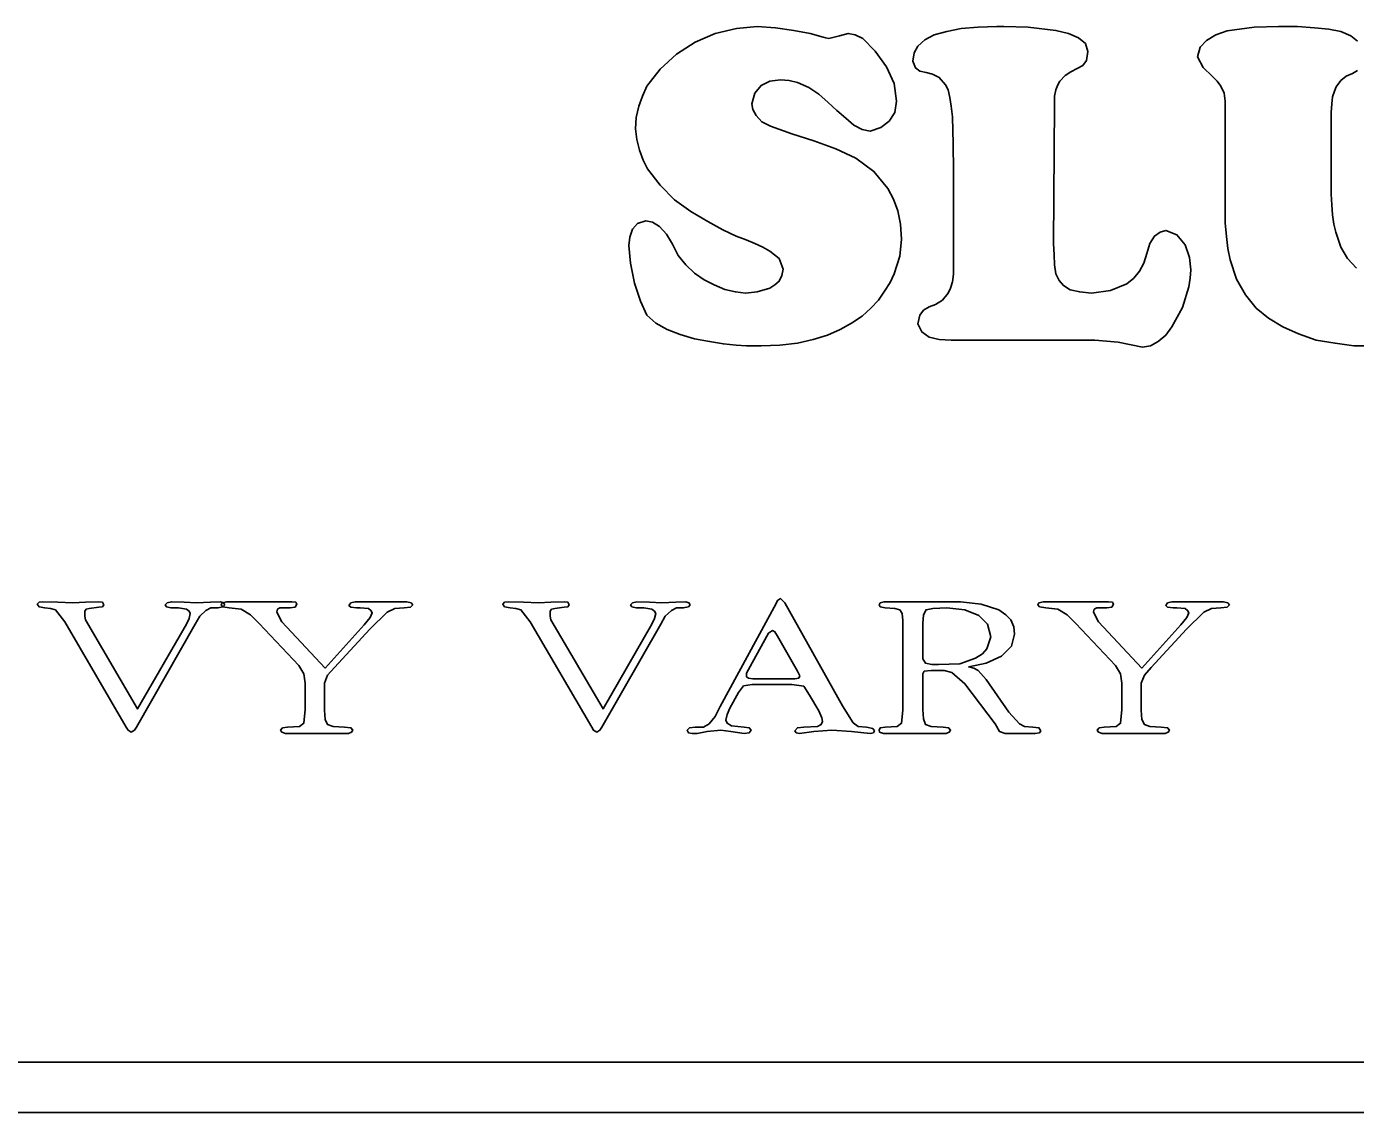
# Model space of a CAD drawing. Extents: x -866693 to -866303, y -1041966 to -1040244.
# Drawn here: x -866460.79 to -866452.04, y -1041070.76 to -1041063.6 of the extents above; entities that cross this region are included whole.
import ezdxf

# ---------------------------------------------------------------- set-up
doc = ezdxf.new("R2010")
doc.units = 0
doc.layers.add('Tabulka', color=7, linetype='Continuous')

msp = doc.modelspace()

# ---------------------------------------------------------------- linework, layer by layer
at = {"layer": 'Tabulka'}
for p, q in [((-866443.1004, -1041070.4248), (-866480.4637, -1041070.4248)), ((-866480.4637, -1041070.7552), (-866443.1004, -1041070.7552))]:
    msp.add_line(p, q, dxfattribs=at)
for points in [[(-866455.1272, -1041063.8693), (-866455.2015, -1041063.766), (-866455.2841, -1041063.6834), (-866455.3336, -1041063.6587), (-866455.3791, -1041063.6504), (-866455.4369, -1041063.6669), (-866455.5071, -1041063.6834), (-866455.5277, -1041063.6793), (-866455.5443, -1041063.6752), (-866455.631, -1041063.6504), (-866455.7384, -1041063.6298), (-866455.8581, -1041063.6132), (-866455.9779, -1041063.605), (-866456.1141, -1041063.6174), (-866456.2546, -1041063.6504), (-866456.3867, -1041063.7082), (-866456.5106, -1041063.7867), (-866456.618, -1041063.8858), (-866456.7047, -1041063.9973), (-866456.7336, -1041064.0634), (-866456.7584, -1041064.1295), (-866456.7749, -1041064.2038), (-866456.779, -1041064.2781)], [(-866452.0258, -1041063.7), (-866452.0712, -1041063.6669), (-866452.1373, -1041063.638), (-866452.2158, -1041063.6215), (-866452.3107, -1041063.6132), (-866452.4222, -1041063.605), (-866452.5461, -1041063.605), (-866452.7072, -1041063.6091), (-866452.8848, -1041063.6339), (-866452.9591, -1041063.6587), (-866453.021, -1041063.6958), (-866453.0623, -1041063.7413), (-866453.0789, -1041063.8032)], [(-866453.0789, -1041063.8032), (-866453.0417, -1041063.8734), (-866452.9839, -1041063.9312), (-866452.9508, -1041063.9643), (-866452.9261, -1041063.9973), (-866452.9054, -1041064.0427), (-866452.8972, -1041064.0964)], [(-866456.779, -1041064.2781), (-866456.7708, -1041064.3483), (-866456.7542, -1041064.4185), (-866456.7295, -1041064.4846), (-866456.7006, -1041064.5424), (-866456.618, -1041064.6498), (-866456.523, -1041064.7448), (-866456.4156, -1041064.8232), (-866456.3041, -1041064.8893), (-866456.205, -1041064.943), (-866456.1183, -1041064.9843), (-866456.0522, -1041065.0091), (-866455.9944, -1041065.0338), (-866455.9407, -1041065.0586), (-866455.8953, -1041065.0834), (-866455.8333, -1041065.133), (-866455.8086, -1041065.2032), (-866455.8168, -1041065.2445), (-866455.8333, -1041065.2816), (-866455.8622, -1041065.3064), (-866455.8953, -1041065.327), (-866455.9779, -1041065.3518), (-866456.0563, -1041065.3601), (-866456.1224, -1041065.3518), (-866456.1926, -1041065.3353), (-866456.2628, -1041065.3064), (-866456.3289, -1041065.2734), (-866456.3908, -1041065.2279), (-866456.4487, -1041065.1743), (-866456.4982, -1041065.1123), (-866456.5354, -1041065.038), (-866456.5767, -1041064.9719), (-866456.6221, -1041064.9223), (-866456.6675, -1041064.8934), (-866456.7129, -1041064.8852), (-866456.7666, -1041064.9017), (-866456.7997, -1041064.9389), (-866456.8162, -1041064.9925), (-866456.8244, -1041065.0462), (-866456.8121, -1041065.1619), (-866456.7873, -1041065.294), (-866456.746, -1041065.4138), (-866456.7047, -1041065.5046), (-866456.6469, -1041065.5583), (-866456.5725, -1041065.5996), (-866456.4858, -1041065.6326), (-866456.3908, -1041065.6616), (-866456.2917, -1041065.6781), (-866456.2009, -1041065.6946), (-866456.1183, -1041065.7028), (-866456.0481, -1041065.707), (-866455.9985, -1041065.707), (-866455.9531, -1041065.707), (-866455.8292, -1041065.7028), (-866455.7136, -1041065.6905), (-866455.6103, -1041065.6657), (-866455.5154, -1041065.6368), (-866455.4328, -1041065.5996), (-866455.3584, -1041065.5583), (-866455.2882, -1041065.5129), (-866455.2304, -1041065.4592), (-866455.1808, -1041065.4055), (-866455.1396, -1041065.3477), (-866455.1024, -1041065.2899), (-866455.0776, -1041065.2321), (-866455.0404, -1041065.1164), (-866455.0281, -1041065.0049), (-866455.0363, -1041064.9058), (-866455.0528, -1041064.8191), (-866455.0817, -1041064.7406), (-866455.1189, -1041064.6704), (-866455.2098, -1041064.5589), (-866455.3295, -1041064.4722), (-866455.4617, -1041064.4103), (-866455.6062, -1041064.3566), (-866455.7507, -1041064.3112), (-866455.8911, -1041064.2616), (-866455.949, -1041064.2327), (-866455.9861, -1041064.1914), (-866456.0068, -1041064.1501), (-866456.015, -1041064.1129), (-866455.9944, -1041064.0427), (-866455.9531, -1041063.9932), (-866455.8953, -1041063.9643), (-866455.8251, -1041063.956), (-866455.7673, -1041063.9601), (-866455.7136, -1041063.9725), (-866455.6392, -1041064.0056), (-866455.5732, -1041064.051), (-866455.5112, -1041064.1047), (-866455.4534, -1041064.1584), (-866455.3956, -1041064.2079), (-866455.3419, -1041064.2533), (-866455.2882, -1041064.2822), (-866455.2345, -1041064.2946), (-866455.1643, -1041064.2699), (-866455.1106, -1041064.2286), (-866455.0735, -1041064.1707), (-866455.0611, -1041064.0964), (-866455.0776, -1041063.9808), (-866455.1272, -1041063.8693)], [(-866452.0341, -1041065.1949), (-866452.0919, -1041065.133), (-866452.1373, -1041065.0586), (-866452.1703, -1041064.9595), (-866452.1827, -1041064.9058), (-866452.191, -1041064.8439), (-866452.1951, -1041064.7778), (-866452.1992, -1041064.7076), (-866452.1992, -1041064.1707), (-866452.1951, -1041064.1129), (-866452.191, -1041064.0675), (-866452.1786, -1041064.0303), (-866452.1662, -1041064.0014), (-866452.1373, -1041063.9601), (-866452.1001, -1041063.9312), (-866452.0588, -1041063.9147), (-866452.0258, -1041063.8941)], [(-866452.8972, -1041064.0964), (-866452.8972, -1041064.7985), (-866452.8972, -1041064.8976), (-866452.8889, -1041064.9884), (-866452.8806, -1041065.0669), (-866452.8641, -1041065.1412), (-866452.8228, -1041065.2692), (-866452.765, -1041065.3725), (-866452.6948, -1041065.4592), (-866452.6122, -1041065.5253), (-866452.5172, -1041065.5831), (-866452.414, -1041065.6285), (-866452.2984, -1041065.6698), (-866452.1745, -1041065.6905), (-866452.0506, -1041065.707), (-866451.9349, -1041065.707)]]:
    msp.add_lwpolyline(points, dxfattribs=at)
for points in [[(-866454.6935, -1041064.1997), (-866454.6894, -1041064.3772), (-866454.6853, -1041064.5548), (-866454.6853, -1041064.7324), (-866454.6853, -1041064.9141), (-866454.6853, -1041065.0462), (-866454.6853, -1041065.1743), (-866454.6853, -1041065.2362), (-866454.6935, -1041065.2858), (-866454.7059, -1041065.327), (-866454.7225, -1041065.3601), (-866454.7596, -1041065.4055), (-866454.8051, -1041065.4344), (-866454.8463, -1041065.4509), (-866454.8835, -1041065.4716), (-866454.9083, -1041065.5046), (-866454.9207, -1041065.5624), (-866454.8959, -1041065.6161), (-866454.8463, -1041065.6492), (-866454.7803, -1041065.6657), (-866454.7018, -1041065.6698), (-866453.7561, -1041065.6698), (-866453.6033, -1041065.6822), (-866453.4423, -1041065.7152), (-866453.3886, -1041065.707), (-866453.339, -1041065.6781), (-866453.2895, -1041065.6368), (-866453.2482, -1041065.5831), (-866453.178, -1041065.4551), (-866453.1367, -1041065.3188), (-866453.1284, -1041065.261), (-866453.1243, -1041065.2073), (-866453.1325, -1041065.1247), (-866453.1614, -1041065.0421), (-866453.2151, -1041064.976), (-866453.2895, -1041064.9471), (-866453.3266, -1041064.9595), (-866453.3638, -1041064.9843), (-866453.3927, -1041065.0338), (-866453.4134, -1041065.0999), (-866453.434, -1041065.1619), (-866453.4629, -1041065.2155), (-866453.5001, -1041065.261), (-866453.5455, -1041065.2981), (-866453.6529, -1041065.3436), (-866453.7768, -1041065.3601), (-866453.8552, -1041065.3518), (-866453.9172, -1041065.3394), (-866453.9626, -1041065.3105), (-866453.9915, -1041065.2775), (-866454.0122, -1041065.2321), (-866454.0204, -1041065.1743), (-866454.0245, -1041065.1082), (-866454.0287, -1041065.0338), (-866454.0204, -1041064.1171), (-866454.0204, -1041064.0634), (-866454.0122, -1041064.0221), (-866453.9998, -1041063.989), (-866453.9874, -1041063.9643), (-866453.9502, -1041063.9271), (-866453.913, -1041063.9023), (-866453.8717, -1041063.8817), (-866453.8346, -1041063.861), (-866453.8098, -1041063.828), (-866453.8015, -1041063.7702), (-866453.8181, -1041063.7165), (-866453.8635, -1041063.6793), (-866453.9296, -1041063.6504), (-866454.0122, -1041063.6298), (-866454.1939, -1041063.6091), (-866454.3549, -1041063.605), (-866454.3797, -1041063.605), (-866454.4003, -1041063.605), (-866454.5242, -1041063.6091), (-866454.6357, -1041063.6174), (-866454.7307, -1041063.638), (-866454.8133, -1041063.6587), (-866454.8753, -1041063.6917), (-866454.9207, -1041063.733), (-866454.9455, -1041063.7784), (-866454.9537, -1041063.8321), (-866454.9372, -1041063.8775), (-866454.9083, -1041063.8982), (-866454.867, -1041063.9064), (-866454.8257, -1041063.9188), (-866454.7803, -1041063.9395), (-866454.739, -1041063.989), (-866454.7225, -1041064.0221), (-866454.7101, -1041064.0716), (-866454.7018, -1041064.1295)], [(-866459.4839, -1041067.4125), (-866459.4922, -1041067.4001), (-866459.5129, -1041067.3919), (-866459.5789, -1041067.396), (-866459.6698, -1041067.4001), (-866459.7524, -1041067.396), (-866459.835, -1041067.3919), (-866459.8639, -1041067.4001), (-866459.8763, -1041067.4125), (-866459.868, -1041067.4249), (-866459.8391, -1041067.4332), (-866459.7895, -1041067.4332), (-866459.7359, -1041067.4414), (-866459.7193, -1041067.4538), (-866459.7111, -1041067.4703), (-866459.7193, -1041067.5034), (-866459.7359, -1041067.5405), (-866460.058, -1041068.098), (-866460.4007, -1041067.5116), (-866460.4049, -1041067.4869), (-866460.4049, -1041067.4538), (-866460.3966, -1041067.4414), (-866460.3759, -1041067.4373), (-866460.314, -1041067.429), (-866460.2892, -1041067.4249), (-866460.281, -1041067.4125), (-866460.2892, -1041067.396), (-866460.314, -1041067.3919), (-866460.4007, -1041067.396), (-866460.4833, -1041067.4001), (-866460.5824, -1041067.396), (-866460.6815, -1041067.3919), (-866460.7063, -1041067.396), (-866460.7187, -1041067.4084), (-866460.7063, -1041067.4249), (-866460.6692, -1041067.4332), (-866460.632, -1041067.4373), (-866460.5989, -1041067.4456), (-866460.537, -1041067.524), (-866460.1323, -1041068.2178), (-866460.1199, -1041068.2385), (-866460.0993, -1041068.2508), (-866460.0786, -1041068.2385), (-866460.0662, -1041068.2178), (-866459.678, -1041067.5405), (-866459.6491, -1041067.4869), (-866459.6078, -1041067.4497), (-866459.5748, -1041067.4332), (-866459.5294, -1041067.4332), (-866459.4963, -1041067.4249)], [(-866458.245, -1041067.4125), (-866458.2574, -1041067.4001), (-866458.2863, -1041067.3919), (-866458.3731, -1041067.3919), (-866458.4557, -1041067.3919), (-866458.5383, -1041067.3919), (-866458.625, -1041067.3919), (-866458.6539, -1041067.4001), (-866458.6663, -1041067.4167), (-866458.6539, -1041067.429), (-866458.6167, -1041067.4332), (-866458.5919, -1041067.4332), (-866458.5383, -1041067.4373), (-866458.5217, -1041067.4497), (-866458.5135, -1041067.4662), (-866458.5259, -1041067.4951), (-866458.5672, -1041067.5447), (-866458.8232, -1041067.8296), (-866459.1081, -1041067.524), (-866459.1247, -1041067.4951), (-866459.1412, -1041067.4579), (-866459.1371, -1041067.4414), (-866459.1205, -1041067.4332), (-866459.0545, -1041067.4332), (-866459.0214, -1041067.429), (-866459.009, -1041067.4084), (-866459.0173, -1041067.396), (-866459.0421, -1041067.3919), (-866459.1742, -1041067.3919), (-866459.3022, -1041067.3919), (-866459.3848, -1041067.3919), (-866459.4716, -1041067.3919), (-866459.5005, -1041067.4001), (-866459.5087, -1041067.4125), (-866459.4963, -1041067.4249), (-866459.455, -1041067.4332), (-866459.3766, -1041067.4414), (-866459.3146, -1041067.4786), (-866459.2568, -1041067.5364), (-866458.9966, -1041067.8131), (-866458.9636, -1041067.8668), (-866458.9553, -1041067.9287), (-866458.9553, -1041068.1022), (-866458.9636, -1041068.193), (-866458.9925, -1041068.2137), (-866459.071, -1041068.2178), (-866459.104, -1041068.2219), (-866459.1164, -1041068.2385), (-866459.1081, -1041068.2508), (-866459.0834, -1041068.2591), (-866458.9966, -1041068.2591), (-866458.8769, -1041068.2591), (-866458.7902, -1041068.2591), (-866458.6704, -1041068.2591), (-866458.6498, -1041068.2508), (-866458.6415, -1041068.2385), (-866458.6539, -1041068.2219), (-866458.6952, -1041068.2178), (-866458.7695, -1041068.2137), (-866458.8067, -1041068.2013), (-866458.8232, -1041068.1682), (-866458.8273, -1041068.1063), (-866458.8273, -1041067.9535), (-866458.8273, -1041067.9287), (-866458.8067, -1041067.875), (-866458.7613, -1041067.8255), (-866458.53, -1041067.5736), (-866458.4144, -1041067.4621), (-866458.3648, -1041067.4373), (-866458.3029, -1041067.4332), (-866458.2616, -1041067.429)], [(-866456.4197, -1041067.4125), (-866456.428, -1041067.4001), (-866456.4487, -1041067.3919), (-866456.5147, -1041067.396), (-866456.6056, -1041067.4001), (-866456.6882, -1041067.396), (-866456.7708, -1041067.3919), (-866456.7997, -1041067.4001), (-866456.8121, -1041067.4125), (-866456.8038, -1041067.4249), (-866456.7749, -1041067.4332), (-866456.7253, -1041067.4332), (-866456.6717, -1041067.4414), (-866456.6551, -1041067.4538), (-866456.6469, -1041067.4703), (-866456.6551, -1041067.5034), (-866456.6717, -1041067.5405), (-866456.9938, -1041068.098), (-866457.3365, -1041067.5116), (-866457.3407, -1041067.4869), (-866457.3407, -1041067.4538), (-866457.3324, -1041067.4414), (-866457.3117, -1041067.4373), (-866457.2498, -1041067.429), (-866457.225, -1041067.4249), (-866457.2168, -1041067.4125), (-866457.225, -1041067.396), (-866457.2498, -1041067.3919), (-866457.3365, -1041067.396), (-866457.4191, -1041067.4001), (-866457.5182, -1041067.396), (-866457.6173, -1041067.3919), (-866457.6421, -1041067.396), (-866457.6545, -1041067.4084), (-866457.6421, -1041067.4249), (-866457.605, -1041067.4332), (-866457.5678, -1041067.4373), (-866457.5347, -1041067.4456), (-866457.4728, -1041067.524), (-866457.0681, -1041068.2178), (-866457.0557, -1041068.2385), (-866457.0351, -1041068.2508), (-866457.0144, -1041068.2385), (-866457.002, -1041068.2178), (-866456.6138, -1041067.5405), (-866456.5849, -1041067.4869), (-866456.5436, -1041067.4497), (-866456.5106, -1041067.4332), (-866456.4652, -1041067.4332), (-866456.4321, -1041067.4249)], [(-866455.2056, -1041068.2426), (-866455.218, -1041068.2261), (-866455.2593, -1041068.2178), (-866455.313, -1041068.2137), (-866455.346, -1041068.1889), (-866455.4162, -1041068.0774), (-866455.7962, -1041067.4001), (-866455.8251, -1041067.3712), (-866455.8457, -1041067.3836), (-866455.854, -1041067.4043), (-866456.2215, -1041068.0815), (-866456.2546, -1041068.1476), (-866456.2959, -1041068.1972), (-866456.333, -1041068.2178), (-866456.3867, -1041068.2178), (-866456.4239, -1041068.2219), (-866456.4404, -1041068.2385), (-866456.4321, -1041068.255), (-866456.4074, -1041068.2591), (-866456.3743, -1041068.2591), (-866456.3082, -1041068.2467), (-866456.2174, -1041068.2385), (-866456.1513, -1041068.2467), (-866456.0646, -1041068.2591), (-866456.0316, -1041068.255), (-866456.0192, -1041068.2385), (-866456.0316, -1041068.2219), (-866456.0646, -1041068.2178), (-866456.1472, -1041068.2095), (-866456.1761, -1041068.193), (-866456.1844, -1041068.1724), (-866456.1761, -1041068.1352), (-866456.1596, -1041068.0939), (-866456.1018, -1041067.9907), (-866456.0687, -1041067.9452), (-866456.0109, -1041067.937), (-866455.7507, -1041067.937), (-866455.6723, -1041067.9494), (-866455.6351, -1041068.0072), (-866455.5732, -1041068.1104), (-866455.5525, -1041068.1559), (-866455.5484, -1041068.1806), (-866455.5566, -1041068.2013), (-866455.5814, -1041068.2137), (-866455.6723, -1041068.2178), (-866455.7136, -1041068.2219), (-866455.7301, -1041068.2426), (-866455.7218, -1041068.255), (-866455.7012, -1041068.2591), (-866455.6062, -1041068.2467), (-866455.4864, -1041068.2385), (-866455.3584, -1041068.2467), (-866455.2345, -1041068.2591), (-866455.2139, -1041068.255)], [(-866454.1113, -1041068.2426), (-866454.1237, -1041068.2219), (-866454.165, -1041068.2178), (-866454.2186, -1041068.2137), (-866454.2517, -1041068.1972), (-866454.3219, -1041068.1187), (-866454.4705, -1041067.9039), (-866454.5242, -1041067.8461), (-866454.5531, -1041067.8296), (-866454.5862, -1041067.8214), (-866454.4705, -1041067.7966), (-866454.3714, -1041067.7512), (-866454.3054, -1041067.6851), (-866454.2847, -1041067.6066), (-866454.2888, -1041067.5571), (-866454.3095, -1041067.5116), (-866454.3425, -1041067.4786), (-866454.388, -1041067.4456), (-866454.5036, -1041067.4084), (-866454.6399, -1041067.3919), (-866454.7761, -1041067.3919), (-866454.962, -1041067.3919), (-866455.0404, -1041067.3919), (-866455.1437, -1041067.3919), (-866455.1685, -1041067.4001), (-866455.1767, -1041067.4125), (-866455.1685, -1041067.4249), (-866455.1354, -1041067.4332), (-866455.0735, -1041067.4373), (-866455.0404, -1041067.4456), (-866455.0239, -1041067.4703), (-866455.0198, -1041067.5158), (-866455.0198, -1041067.5447), (-866455.0198, -1041068.1063), (-866455.0281, -1041068.193), (-866455.057, -1041068.2137), (-866455.1354, -1041068.2178), (-866455.1685, -1041068.2219), (-866455.1767, -1041068.2385), (-866455.1726, -1041068.2508), (-866455.1478, -1041068.2591), (-866455.057, -1041068.2591), (-866454.9413, -1041068.2591), (-866454.8546, -1041068.2591), (-866454.7348, -1041068.2591), (-866454.7142, -1041068.2508), (-866454.7059, -1041068.2385), (-866454.7183, -1041068.2219), (-866454.7555, -1041068.2178), (-866454.834, -1041068.2137), (-866454.8711, -1041068.2013), (-866454.8835, -1041068.1641), (-866454.8876, -1041068.1022), (-866454.8876, -1041067.8833), (-866454.8876, -1041067.8668), (-866454.8794, -1041067.8503), (-866454.834, -1041067.8461), (-866454.7472, -1041067.8461), (-866454.6977, -1041067.8585), (-866454.611, -1041067.9329), (-866454.4127, -1041068.1972), (-866454.3838, -1041068.2467), (-866454.3467, -1041068.2591), (-866454.1484, -1041068.2591), (-866454.1195, -1041068.255)], [(-866452.8682, -1041067.4125), (-866452.8806, -1041067.4001), (-866452.9095, -1041067.3919), (-866452.9963, -1041067.3919), (-866453.0789, -1041067.3919), (-866453.1614, -1041067.3919), (-866453.2482, -1041067.3919), (-866453.2771, -1041067.4001), (-866453.2895, -1041067.4167), (-866453.2771, -1041067.429), (-866453.2399, -1041067.4332), (-866453.2151, -1041067.4332), (-866453.1614, -1041067.4373), (-866453.1449, -1041067.4497), (-866453.1367, -1041067.4662), (-866453.1491, -1041067.4951), (-866453.1904, -1041067.5447), (-866453.4464, -1041067.8296), (-866453.7313, -1041067.524), (-866453.7479, -1041067.4951), (-866453.7644, -1041067.4579), (-866453.7602, -1041067.4414), (-866453.7437, -1041067.4332), (-866453.6777, -1041067.4332), (-866453.6446, -1041067.429), (-866453.6322, -1041067.4084), (-866453.6405, -1041067.396), (-866453.6653, -1041067.3919), (-866453.7974, -1041067.3919), (-866453.9254, -1041067.3919), (-866454.008, -1041067.3919), (-866454.0948, -1041067.3919), (-866454.1237, -1041067.4001), (-866454.1319, -1041067.4125), (-866454.1195, -1041067.4249), (-866454.0782, -1041067.4332), (-866453.9998, -1041067.4414), (-866453.9378, -1041067.4786), (-866453.88, -1041067.5364), (-866453.6198, -1041067.8131), (-866453.5868, -1041067.8668), (-866453.5785, -1041067.9287), (-866453.5785, -1041068.1022), (-866453.5868, -1041068.193), (-866453.6157, -1041068.2137), (-866453.6942, -1041068.2178), (-866453.7272, -1041068.2219), (-866453.7396, -1041068.2385), (-866453.7313, -1041068.2508), (-866453.7066, -1041068.2591), (-866453.6198, -1041068.2591), (-866453.5001, -1041068.2591), (-866453.4134, -1041068.2591), (-866453.2936, -1041068.2591), (-866453.273, -1041068.2508), (-866453.2647, -1041068.2385), (-866453.2771, -1041068.2219), (-866453.3184, -1041068.2178), (-866453.3927, -1041068.2137), (-866453.4299, -1041068.2013), (-866453.4464, -1041068.1682), (-866453.4505, -1041068.1063), (-866453.4505, -1041067.9535), (-866453.4505, -1041067.9287), (-866453.4299, -1041067.875), (-866453.3845, -1041067.8255), (-866453.1532, -1041067.5736), (-866453.0376, -1041067.4621), (-866452.988, -1041067.4373), (-866452.9261, -1041067.4332), (-866452.8848, -1041067.429)], [(-866454.4416, -1041067.6231), (-866454.4664, -1041067.7016), (-866454.4953, -1041067.7346), (-866454.5408, -1041067.7635), (-866454.644, -1041067.8007), (-866454.7844, -1041067.8048), (-866454.8298, -1041067.8048), (-866454.8711, -1041067.7966), (-866454.8876, -1041067.7677), (-866454.8876, -1041067.5364), (-866454.8835, -1041067.4786), (-866454.867, -1041067.4456), (-866454.8216, -1041067.4373), (-866454.7307, -1041067.4332), (-866454.611, -1041067.4456), (-866454.5201, -1041067.4827), (-866454.4623, -1041067.5405)], [(-866455.6971, -1041067.8792), (-866455.7053, -1041067.8957), (-866455.7301, -1041067.8998), (-866455.7549, -1041067.8998), (-866455.9779, -1041067.8998), (-866456.0068, -1041067.8998), (-866456.0357, -1041067.8957), (-866456.0481, -1041067.8874), (-866456.0481, -1041067.8627), (-866455.9159, -1041067.619), (-866455.9035, -1041067.5984), (-866455.8788, -1041067.5818), (-866455.8622, -1041067.5901), (-866455.8457, -1041067.619), (-866455.7136, -1041067.8503)]]:
    msp.add_lwpolyline(points, close=True, dxfattribs=at)

doc.saveas('drawing.dxf')
